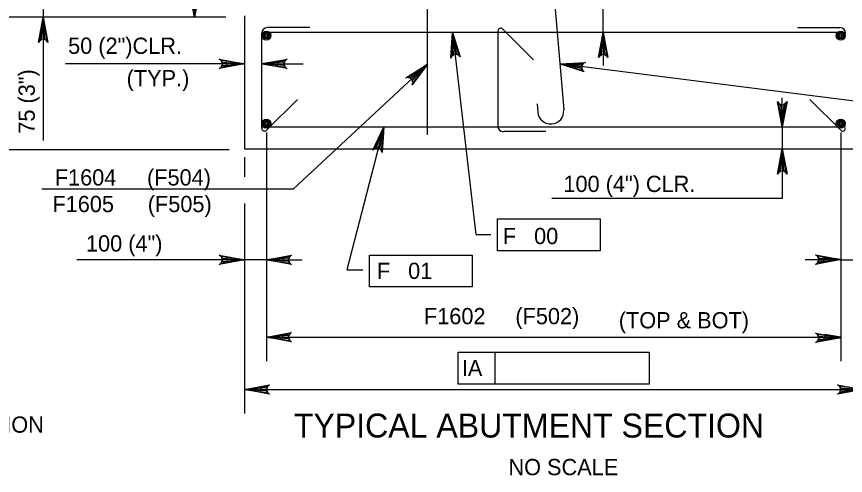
# Model space of a CAD drawing. Extents: x 634540 to 640306, y 296059 to 300275.
# Drawn here: x 639034 to 639187.1, y 296951.9 to 297036.8 of the extents above; entities that cross this region are included whole.
import ezdxf

# ---------------------------------------------------------------- set-up
doc = ezdxf.new("R2010")
doc.units = 0
for name, color, linetype in [('3', 7, 'Continuous'), ('4', 7, 'Continuous'), ('5', 7, 'Continuous'), ('7', 7, 'Continuous'), ('9', 7, 'Continuous')]:
    doc.layers.add(name, color=color, linetype=linetype)

msp = doc.modelspace()

# ---------------------------------------------------------------- linework, layer by layer
at = {"layer": '3'}
for p, q in [((639066.86, 297036.62), (639066.86, 297074.32)), ((639038.91, 297039.47), (639038.91, 297013.87)), ((639072.62, 297036.62), (639016.99, 297036.62)), ((639047.05, 297036.62), (639034.48, 297036.62)), ((639038.91, 297033.67), (639038.91, 297030.72)), ((639114.55, 297033.82), (639118.84, 296996.5)), ((639076.08, 297028.02), (639043.03, 297028.02)), ((639079.29, 297028.02), (639086.94, 297028.02)), ((639085.11, 297004.83), (639109.9, 297027.98)), ((639197.1, 297020.03), (639134.37, 297028)), ((639101.85, 297016.39), (639095, 296989.97)), ((639080.15, 297015.3), (639080.15, 297007.13)), ((639080.15, 297015.17), (639080.15, 297001.75)), ((639186.29, 297015.3), (639186.29, 296973.09)), ((639076.08, 297010.75), (639076.08, 297007.13)), ((639085.11, 297004.83), (639038.65, 297004.83)), ((639076.08, 297002.18), (639076.08, 296963.38)), ((639080.15, 297001.74), (639080.15, 296973.09)), ((639122.86, 296999.37), (639141.81, 296999.37)), ((639122.86, 296993.46), (639122.86, 296999.37)), ((639141.81, 296999.37), (639141.81, 296993.46)), ((639118.84, 296996.5), (639121.6, 296996.5)), ((639141.81, 296993.46), (639122.86, 296993.46)), ((639080.15, 296991.81), (639045.11, 296991.81)), ((639080.15, 296991.81), (639086.73, 296991.81)), ((639099.22, 296992.68), (639118.16, 296992.68)), ((639099.22, 296986.78), (639099.22, 296992.68)), ((639118.16, 296992.68), (639118.16, 296986.78)), ((639183.2, 296991.81), (639179.7, 296991.81)), ((639186.29, 296991.81), (639224.93, 296991.81)), ((639095, 296989.97), (639097.95, 296989.97)), ((639118.16, 296986.78), (639099.22, 296986.78)), ((639080.15, 296977.52), (639184.02, 296977.52)), ((639115.57, 296974.72), (639122.41, 296974.72)), ((639115.57, 296968.82), (639115.57, 296974.72)), ((639122.41, 296968.82), (639122.41, 296974.72)), ((639122.41, 296974.72), (639150.87, 296974.72)), ((639150.87, 296974.72), (639150.87, 296968.82)), ((639150.87, 296968.82), (639115.57, 296968.82)), ((639076.08, 296967.81), (639190.36, 296967.81))]:
    msp.add_line(p, q, dxfattribs=at)
for points in [[(639066.86, 297036.62), (639065.99, 297041.28), (639066.24, 297040.92), (639066.55, 297040.74), (639066.86, 297040.68), (639067.18, 297040.74), (639067.49, 297040.92), (639067.74, 297041.28), (639066.86, 297036.62), (639067.49, 297040.92), (639067.18, 297040.74), (639066.86, 297036.62), (639066.86, 297040.68), (639066.55, 297040.74), (639066.86, 297036.62), (639066.24, 297040.92)], [(639038.91, 297036.62), (639039.78, 297031.96), (639039.53, 297032.32), (639039.22, 297032.5), (639038.91, 297032.56), (639038.6, 297032.5), (639038.28, 297032.32), (639038.03, 297031.96), (639038.91, 297036.62), (639038.28, 297032.32), (639038.6, 297032.5), (639038.91, 297036.62), (639038.91, 297032.56), (639039.22, 297032.5), (639038.91, 297036.62), (639039.53, 297032.32)], [(639114.55, 297033.82), (639115.95, 297029.29), (639115.66, 297029.62), (639115.33, 297029.76), (639115.02, 297029.78), (639114.71, 297029.69), (639114.42, 297029.47), (639114.22, 297029.09), (639114.55, 297033.82), (639114.42, 297029.47), (639114.71, 297029.69), (639114.55, 297033.82), (639115.02, 297029.78), (639115.33, 297029.76), (639114.55, 297033.82), (639115.66, 297029.62)], [(639142.36, 297033.82), (639143.24, 297029.16), (639142.99, 297029.52), (639142.68, 297029.7), (639142.36, 297029.76), (639142.05, 297029.7), (639141.74, 297029.52), (639141.49, 297029.16), (639142.36, 297033.82), (639141.74, 297029.52), (639142.05, 297029.7), (639142.36, 297033.82), (639142.36, 297029.76), (639142.68, 297029.7), (639142.36, 297033.82), (639142.99, 297029.52)], [(639076.08, 297028.02), (639071.42, 297027.14), (639071.78, 297027.39), (639071.96, 297027.71), (639072.02, 297028.02), (639071.96, 297028.33), (639071.78, 297028.64), (639071.42, 297028.89), (639076.08, 297028.02), (639071.78, 297028.64), (639071.96, 297028.33), (639076.08, 297028.02), (639072.02, 297028.02), (639071.96, 297027.71), (639076.08, 297028.02), (639071.78, 297027.39)], [(639079.29, 297028.02), (639083.95, 297028.89), (639083.6, 297028.64), (639083.41, 297028.33), (639083.36, 297028.02), (639083.41, 297027.71), (639083.6, 297027.39), (639083.95, 297027.14), (639079.29, 297028.02), (639083.6, 297027.39), (639083.41, 297027.71), (639079.29, 297028.02), (639083.36, 297028.02), (639083.41, 297028.33), (639079.29, 297028.02), (639083.6, 297028.64)], [(639134.37, 297028), (639139.1, 297028.28), (639138.71, 297028.08), (639138.49, 297027.79), (639138.4, 297027.49), (639138.41, 297027.17), (639138.56, 297026.84), (639138.88, 297026.55), (639134.37, 297028), (639138.56, 297026.84), (639138.41, 297027.17), (639134.37, 297028), (639138.4, 297027.49), (639138.49, 297027.79), (639134.37, 297028), (639138.71, 297028.08)], [(639109.9, 297027.98), (639107.09, 297024.16), (639107.19, 297024.59), (639107.11, 297024.94), (639106.93, 297025.21), (639106.68, 297025.4), (639106.33, 297025.5), (639105.9, 297025.44), (639109.9, 297027.98), (639106.33, 297025.5), (639106.68, 297025.4), (639109.9, 297027.98), (639106.93, 297025.21), (639107.11, 297024.94), (639109.9, 297027.98), (639107.19, 297024.59)], [(639175.47, 297016.39), (639174.6, 297021.05), (639174.85, 297020.69), (639175.16, 297020.5), (639175.47, 297020.45), (639175.78, 297020.5), (639176.1, 297020.69), (639176.35, 297021.05), (639175.47, 297016.39), (639176.1, 297020.69), (639175.78, 297020.5), (639175.47, 297016.39), (639175.47, 297020.45), (639175.16, 297020.5), (639175.47, 297016.39), (639174.85, 297020.69)], [(639101.85, 297016.39), (639101.52, 297011.65), (639101.37, 297012.06), (639101.12, 297012.32), (639100.83, 297012.45), (639100.51, 297012.48), (639100.16, 297012.38), (639099.83, 297012.09), (639101.85, 297016.39), (639100.16, 297012.38), (639100.51, 297012.48), (639101.85, 297016.39), (639100.83, 297012.45), (639101.12, 297012.32), (639101.85, 297016.39), (639101.37, 297012.06)], [(639175.47, 297012.29), (639176.35, 297007.63), (639176.1, 297007.98), (639175.78, 297008.17), (639175.47, 297008.22), (639175.16, 297008.17), (639174.85, 297007.98), (639174.6, 297007.63), (639175.47, 297012.29), (639174.85, 297007.98), (639175.16, 297008.17), (639175.47, 297012.29), (639175.47, 297008.22), (639175.78, 297008.17), (639175.47, 297012.29), (639176.1, 297007.98)], [(639076.08, 296991.81), (639071.42, 296990.93), (639071.78, 296991.18), (639071.96, 296991.5), (639072.02, 296991.81), (639071.96, 296992.12), (639071.78, 296992.43), (639071.42, 296992.68), (639076.08, 296991.81), (639071.78, 296992.43), (639071.96, 296992.12), (639076.08, 296991.81), (639072.02, 296991.81), (639071.96, 296991.5), (639076.08, 296991.81), (639071.78, 296991.18)], [(639080.15, 296991.81), (639084.81, 296992.68), (639084.45, 296992.43), (639084.26, 296992.12), (639084.21, 296991.81), (639084.26, 296991.5), (639084.45, 296991.18), (639084.81, 296990.93), (639080.15, 296991.81), (639084.45, 296991.18), (639084.26, 296991.5), (639080.15, 296991.81), (639084.21, 296991.81), (639084.26, 296992.12), (639080.15, 296991.81), (639084.45, 296992.43)], [(639186.29, 296991.83), (639181.63, 296990.96), (639181.99, 296991.21), (639182.17, 296991.52), (639182.23, 296991.83), (639182.17, 296992.14), (639181.99, 296992.46), (639181.63, 296992.7), (639186.29, 296991.83), (639181.99, 296992.46), (639182.17, 296992.14), (639186.29, 296991.83), (639182.23, 296991.83), (639182.17, 296991.52), (639186.29, 296991.83), (639181.99, 296991.21)], [(639080.15, 296977.52), (639084.81, 296978.39), (639084.45, 296978.14), (639084.26, 296977.83), (639084.21, 296977.52), (639084.26, 296977.21), (639084.45, 296976.89), (639084.81, 296976.65), (639080.15, 296977.52), (639084.45, 296976.89), (639084.26, 296977.21), (639080.15, 296977.52), (639084.21, 296977.52), (639084.26, 296977.83), (639080.15, 296977.52), (639084.45, 296978.14)], [(639186.29, 296977.38), (639181.63, 296976.5), (639181.99, 296976.75), (639182.17, 296977.07), (639182.23, 296977.38), (639182.17, 296977.69), (639181.99, 296978), (639181.63, 296978.25), (639186.29, 296977.38), (639181.99, 296978), (639182.17, 296977.69), (639186.29, 296977.38), (639182.23, 296977.38), (639182.17, 296977.07), (639186.29, 296977.38), (639181.99, 296976.75)], [(639076.08, 296967.81), (639080.74, 296968.68), (639080.38, 296968.43), (639080.2, 296968.12), (639080.14, 296967.81), (639080.2, 296967.5), (639080.38, 296967.18), (639080.74, 296966.94), (639076.08, 296967.81), (639080.38, 296967.18), (639080.2, 296967.5), (639076.08, 296967.81), (639080.14, 296967.81), (639080.2, 296968.12), (639076.08, 296967.81), (639080.38, 296968.43)], [(639190.36, 296967.81), (639185.7, 296966.94), (639186.06, 296967.18), (639186.24, 296967.5), (639186.3, 296967.81), (639186.24, 296968.12), (639186.06, 296968.43), (639185.7, 296968.68), (639190.36, 296967.81), (639186.06, 296968.43), (639186.24, 296968.12), (639190.36, 296967.81), (639186.3, 296967.81), (639186.24, 296967.5), (639190.36, 296967.81), (639186.06, 296967.18)]]:
    msp.add_lwpolyline(points, dxfattribs=at)
for points in [[(639038.42, 297033.67), (639039.4, 297033.67), (639038.91, 297036.62)], [(639114.4, 297030.83), (639115.38, 297030.94), (639114.56, 297033.82)], [(639072.72, 297028.51), (639072.72, 297027.53), (639075.67, 297028.02)], [(639082.25, 297027.53), (639082.25, 297028.51), (639079.29, 297028.02)], [(639072.85, 296992.3), (639072.85, 296991.32), (639075.81, 296991.81)], [(639083.23, 296991.32), (639083.23, 296992.3), (639080.28, 296991.81)], [(639183.2, 296991.32), (639183.2, 296992.3), (639186.16, 296991.81)], [(639083.1, 296978.01), (639083.1, 296977.03), (639080.15, 296977.52)], [(639183.34, 296978.01), (639183.34, 296977.03), (639186.29, 296977.52)], [(639079.03, 296968.3), (639079.03, 296967.32), (639076.08, 296967.81)]]:
    msp.add_lwpolyline(points, close=True, dxfattribs=at)
at = {"layer": '4'}
for p, q in [((639142.38, 297033.82), (639142.38, 297042.79)), ((639142.38, 297030.68), (639142.38, 297027.72)), ((639175.47, 297018.8), (639175.47, 297021.75)), ((639014.28, 297012.19), (639073.24, 297012.19))]:
    msp.add_line(p, q, dxfattribs=at)
for points in [[(639142.87, 297030.94), (639141.88, 297030.94), (639142.38, 297033.89)], [(639175.96, 297019.34), (639174.98, 297019.34), (639175.47, 297016.39)]]:
    msp.add_lwpolyline(points, close=True, dxfattribs=at)
at = {"layer": '5'}
for p, q in [((639129.92, 297081.38), (639135.08, 297019.49)), ((639109.9, 297014.9), (639109.9, 297057.27)), ((639088.17, 297034.71), (639080.32, 297034.71)), ((639129.51, 297028.76), (639123.8, 297034.47)), ((639178.26, 297034.71), (639186.12, 297034.71)), ((639079.29, 297016.1), (639079.29, 297033.69)), ((639187.14, 297033.82), (639079.3, 297033.82)), ((639122.93, 297034.11), (639122.93, 297016.52)), ((639085.87, 297021.44), (639080.17, 297015.73)), ((639130.17, 297020.62), (639130.3, 297019.09)), ((639180.56, 297021.44), (639186.27, 297015.73)), ((639079.29, 297016.39), (639187.14, 297016.39)), ((639175.47, 297016.39), (639175.47, 297003.11)), ((639131.81, 297015.49), (639123.95, 297015.49)), ((639175.47, 297003.11), (639132.89, 297003.11))]:
    msp.add_line(p, q, dxfattribs=at)
msp.add_lwpolyline([(639174.98, 297009.33), (639175.96, 297009.33), (639175.47, 297012.29)], close=True, dxfattribs=at)
for centre, radius in [((639080.14, 297033.25), 0.833), ((639080.14, 297033.25), 0.625), ((639080.14, 297033.25), 0.417), ((639080.14, 297033.25), 0.208), ((639186.29, 297033.25), 0.833), ((639186.29, 297033.25), 0.625), ((639186.29, 297033.25), 0.417), ((639186.29, 297033.25), 0.208), ((639080.14, 297016.97), 0.833), ((639080.14, 297016.97), 0.625), ((639186.29, 297016.97), 0.833), ((639186.29, 297016.97), 0.625), ((639080.14, 297016.97), 0.417), ((639080.14, 297016.97), 0.208), ((639186.29, 297016.97), 0.417), ((639186.29, 297016.97), 0.208)]:
    msp.add_circle(centre, radius, dxfattribs=at)
for centre, radius, start, end in [((639080.32, 297033.69), 1.03, 90, 180), ((639123.44, 297034.1), 0.512, 45, 180), ((639186.12, 297033.69), 1.03, 0, 90), ((639132.69, 297019.29), 2.4, 184.7636, 4.7636), ((639079.81, 297016.1), 0.512, 180, 315), ((639123.95, 297016.51), 1.03, 180, 270), ((639186.63, 297016.1), 0.512, 225, 0)]:
    msp.add_arc(centre, radius, start, end, dxfattribs=at)
at = {"layer": '7'}
msp.add_line((639075.68, 297036.62), (639075.68, 297036.62), dxfattribs=at)
at = {"layer": '9'}
for p, q in [((639076.08, 297036.89), (639076.08, 297012.29)), ((639076.08, 297012.29), (639190.36, 297012.29))]:
    msp.add_line(p, q, dxfattribs=at)

# ---------------------------------------------------------------- texts
at = {"layer": '3'}
for s, height, p in [('50 (2")CLR.', 3.0001, (639043.5, 297029.86)), ('(TYP.)', 3, (639054.31, 297023.87)), ('F1604', 3, (639041.04, 297005.53)), ('(F504)', 3, (639058.08, 297005.53)), ('100 (4") CLR.', 3.0001, (639135.03, 297004.33)), ('F1605', 3, (639040.6, 297000.61)), ('(F505)', 3, (639058.22, 297000.61)), ('F   00', 3, (639123.82, 296994.7)), ('100 (4")', 3, (639046.8, 296993.33)), ('F   01', 3, (639100.54, 296988.26)), ('F1602', 3, (639109.26, 296979.89)), ('(F502)', 3, (639126.15, 296979.89)), ('(TOP & BOT)', 3.0001, (639145.26, 296979.13)), ('IA', 3, (639116.26, 296970.3)), ('DENOTES FINISHED GROUND ELEVATION', 3.0001, (638957.21, 296959.84)), ('TYPICAL ABUTMENT SECTION', 4.4294, (639085.22, 296958.95)), ('NO SCALE', 3, (639124.87, 296951.99))]:
    msp.add_text(s, height=height, dxfattribs=at).set_placement(p)
msp.add_text('75 (3")', height=3, rotation=90, dxfattribs=at).set_placement((639037.34, 297015.11))

doc.saveas('drawing.dxf')
